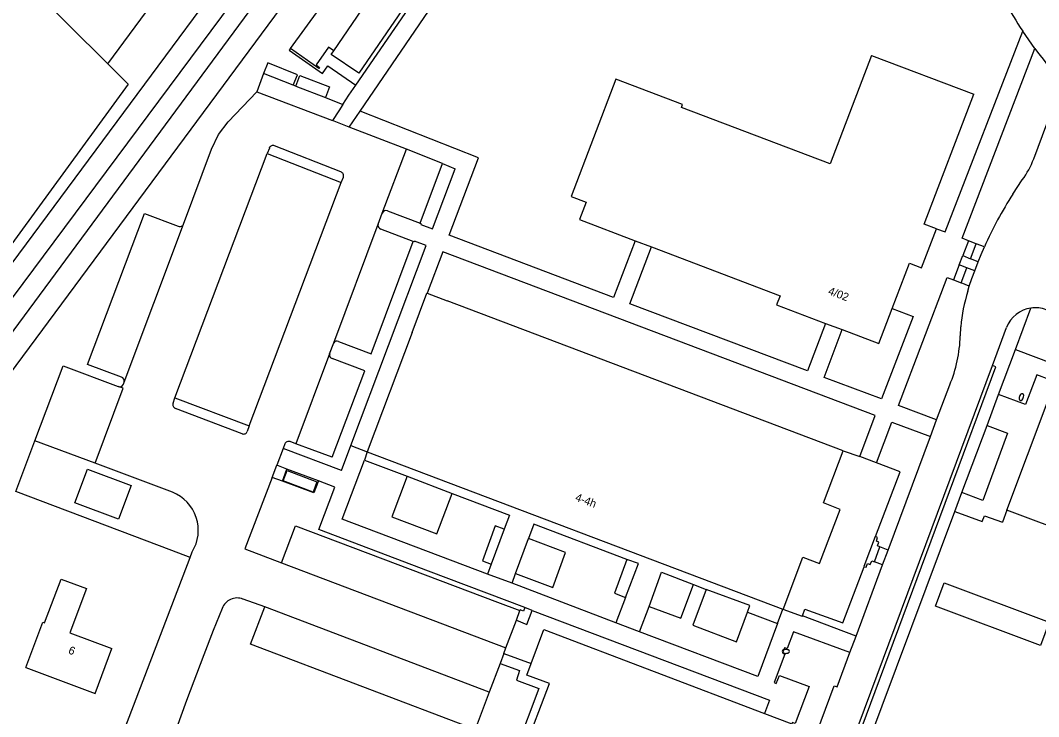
# Model space of a CAD drawing. Extents: x 136000 to 141014, y 402000 to 403500.
# Drawn here: x 137566.1 to 137693.4, y 402770.2 to 402857.2 of the extents above; entities that cross this region are included whole.
import ezdxf

# ---------------------------------------------------------------- set-up
doc = ezdxf.new("R2010")
doc.units = 0
for name, color, linetype in [('gg-anno-huisnummerreeks BGT', 7, 'Continuous'), ('gg-bbg-abri', 7, 'Continuous'), ('gg-bbg-bijgebouw', 7, 'Continuous'), ('gg-bbg-gedigitaliseerde bebouwing', 7, 'Continuous'), ('gg-bbg-gedigitaliseerde bijgebouw', 7, 'Continuous'), ('gg-bbg-hoofdgebouw', 7, 'Continuous'), ('gg-bbg-tussenscheiding', 7, 'Continuous'), ('gg-knt-bronhoudergrens', 7, 'Continuous'), ('gg-knt-trap', 7, 'Continuous'), ('gg-knt-verharding', 7, 'Continuous'), ('gg-knt-verharding nz', 7, 'Continuous'), ('gg-kntw-bovenkant insteek waterloop', 7, 'Continuous'), ('gg-kntw-waterlijn', 7, 'Continuous'), ('gt-grn-vlakafsluiter', 7, 'Continuous'), ('gt-grn-weggrens', 7, 'Continuous'), ('gt-symb-brandkraan', 7, 'Continuous')]:
    doc.layers.add(name, color=color, linetype=linetype)

# ---------------------------------------------------------------- blocks, each defined once
blk = doc.blocks.new('gt0-BR')
at = {"layer": 'gt-symb-brandkraan'}
for centre, radius, start, end in [((-0.24, 0), 0.206, 107.5669, 252.4331), ((0.6, -2.66), 3, 106.892, 107.5669), ((0, -0.69), 0.938, 73.108, 106.892), ((-0.6, -2.66), 3, 72.4331, 73.108), ((0.24, 0), 0.206, 287.567, 72.4331), ((0.6, 2.66), 3, 252.4331, 253.108), ((0, 0.69), 0.938, 253.108, 286.8921), ((-0.6, 2.66), 3, 286.8921, 287.567)]:
    blk.add_arc(centre, radius, start, end, dxfattribs=at)

msp = doc.modelspace()

# ---------------------------------------------------------------- linework, layer by layer
at = {"layer": 'gg-bbg-abri'}
for p, q in [((137600.17, 402849.11), (137596.47, 402850.54)), ((137600.51, 402848.97), (137604.2, 402847.54))]:
    msp.add_line(p, q, dxfattribs=at)
for points in [[(137600.17, 402849.11), (137600.7, 402850.4), (137597.02, 402851.87), (137596.47, 402850.54)], [(137600.51, 402848.97), (137601.03, 402850.31), (137604.73, 402848.9), (137604.2, 402847.54)], [(137603.15, 402799.54), (137602.67, 402798.25), (137598.93, 402799.65), (137599.41, 402800.94), (137603.15, 402799.54)]]:
    msp.add_lwpolyline(points, dxfattribs=at)
at = {"layer": 'gg-bbg-bijgebouw'}
for points in [[(137631.04, 402883.68), (137608.39, 402850.59), (137604.94, 402852.93), (137605.26, 402853.4)], [(137599.83, 402853.68), (137605.21, 402861.1), (137606.11, 402860.45)], [(137605.26, 402853.4), (137604.6, 402853.84), (137603.04, 402851.63), (137603.47, 402851.32), (137603.37, 402851.18), (137599.83, 402853.68)], [(137572.9, 402796.92), (137574.48, 402801.13), (137579.92, 402799.09), (137578.34, 402794.88), (137572.9, 402796.92)]]:
    msp.add_lwpolyline(points, dxfattribs=at)
at = {"layer": 'gg-bbg-gedigitaliseerde bebouwing'}
msp.add_lwpolyline([(137566.78, 402776.34), (137568.91, 402782), (137569.11, 402781.93), (137571.16, 402787.39), (137574.35, 402786.2), (137572.28, 402780.68), (137577.53, 402778.71)], dxfattribs=at)
at = {"layer": 'gg-bbg-gedigitaliseerde bijgebouw'}
msp.add_lwpolyline([(137694.69, 402781.99), (137693.6, 402779.08), (137680.47, 402784.02), (137681.56, 402786.93), (137694.69, 402781.99)], dxfattribs=at)
at = {"layer": 'gg-bbg-hoofdgebouw'}
for p, q in [((137672.46, 402852.81), (137685.27, 402847.98)), ((137642.91, 402829.66), (137644.96, 402828.88)), ((137616.92, 402823.09), (137619.43, 402822.14)), ((137668.91, 402803.41), (137619.43, 402822.14)), ((137666.72, 402819.34), (137668.81, 402818.55)), ((137615.04, 402818.18), (137609.41, 402803.3)), ((137609.41, 402803.3), (137661.39, 402783.63)), ((137661.39, 402783.63), (137661.43, 402783.61)), ((137575.45, 402773.09), (137577.53, 402778.71)), ((137566.78, 402776.34), (137575.45, 402773.09)), ((137659.09, 402770.6), (137662.51, 402769.3))]:
    msp.add_line(p, q, dxfattribs=at)
for points in [[(137672.46, 402852.81), (137667.32, 402839.25), (137648.71, 402846.3), (137648.85, 402846.69), (137640.53, 402849.85), (137634.93, 402835.2), (137636.8, 402834.49), (137635.96, 402832.31), (137642.91, 402829.66)], [(137680.57, 402831.14), (137679.04, 402831.72), (137685.27, 402847.98)], [(137675.04, 402821.2), (137677.2, 402826.87), (137678.72, 402826.29), (137680.57, 402831.14)], [(137644.96, 402828.88), (137661.03, 402822.76), (137660.61, 402821.65), (137666.72, 402819.34)], [(137615.04, 402818.18), (137616.9, 402823.1), (137616.92, 402823.09)], [(137668.81, 402818.55), (137673.38, 402816.83), (137675.04, 402821.2)], [(137689.4, 402796.01), (137694.54, 402809.75), (137714.82, 402802.11)], [(137661.43, 402783.61), (137663.89, 402790.12), (137665.97, 402789.33), (137668.54, 402796.1), (137666.47, 402796.9), (137668.91, 402803.41)], [(137706.52, 402785.63), (137705.68, 402785.95), (137706.97, 402789.4), (137689.4, 402796.01)], [(137629.91, 402776.83), (137631.53, 402781.1), (137659.09, 402770.6)], [(137629, 402765.95), (137632.2, 402774.33), (137629.37, 402775.4), (137629.91, 402776.83)]]:
    msp.add_lwpolyline(points, dxfattribs=at)
at = {"layer": 'gg-bbg-tussenscheiding'}
msp.add_line((137605.26, 402853.4), (137608.76, 402858.52), dxfattribs=at)
at = {"layer": 'gg-knt-bronhoudergrens'}
msp.add_line((137577.01, 402851.74), (137579.55, 402849.22), dxfattribs=at)
for points in [[(137445.76, 402884.01), (137456.56, 402878.15), (137467.09, 402873.75), (137470.82, 402873.17), (137475.45, 402873.17), (137480.48, 402875.02), (137499, 402892.49), (137517.2, 402911.07), (137577.01, 402851.74)], [(137579.55, 402849.22), (137529.28, 402780.28), (137424.47, 402821.16)]]:
    msp.add_lwpolyline(points, dxfattribs=at)
at = {"layer": 'gg-knt-trap'}
for p, q in [((137684.57, 402829.64), (137683.87, 402827.8)), ((137685.54, 402829.27), (137684.57, 402829.64)), ((137684.83, 402827.41), (137685.54, 402829.27)), ((137683.87, 402827.8), (137684.83, 402827.41)), ((137683.43, 402826.65), (137682.72, 402824.78)), ((137684.39, 402826.28), (137683.43, 402826.65)), ((137683.68, 402824.42), (137684.39, 402826.28)), ((137682.72, 402824.78), (137683.68, 402824.42)), ((137672.82, 402789.54), (137673.52, 402791.4))]:
    msp.add_line(p, q, dxfattribs=at)
for points in [[(137672.96, 402792.69), (137672.91, 402792.71), (137671.49, 402788.98), (137671.54, 402788.94)], [(137673.52, 402791.4), (137673.2, 402791.53), (137673.39, 402792), (137673.07, 402792.13), (137673.23, 402792.6), (137672.96, 402792.69)], [(137671.54, 402788.94), (137671.8, 402788.86), (137671.98, 402789.33), (137672.31, 402789.2), (137672.49, 402789.66), (137672.82, 402789.54)]]:
    msp.add_lwpolyline(points, dxfattribs=at)
at = {"layer": 'gg-knt-verharding'}
for p, q in [((137608.01, 402849.09), (137631.72, 402883.64)), ((137608.56, 402845.86), (137620.92, 402863.93)), ((137596.47, 402850.54), (137595.65, 402848.28)), ((137595.65, 402848.28), (137605.11, 402844.68)), ((137600.51, 402848.97), (137600.17, 402849.11)), ((137692.74, 402839.9), (137695.87, 402848.3)), ((137604.2, 402847.54), (137606.39, 402846.7)), ((137607.17, 402843.83), (137608.56, 402845.86)), ((137623.35, 402840), (137608.56, 402845.86)), ((137607.17, 402843.83), (137605.11, 402844.68)), ((137614.34, 402841.08), (137607.17, 402843.83)), ((137597.2, 402841.24), (137596.92, 402840.54)), ((137596.92, 402840.54), (137606.18, 402836.92)), ((137606.12, 402838.25), (137597.86, 402841.5)), ((137618.85, 402839.29), (137614.34, 402841.08)), ((137616.04, 402831.84), (137618.85, 402839.29)), ((137618.85, 402839.29), (137620.43, 402838.66)), ((137606.18, 402836.92), (137606.46, 402837.61)), ((137690.14, 402835.49), (137691.31, 402837.27)), ((137610.8, 402831.75), (137611.32, 402833.12)), ((137611.96, 402833.4), (137616.04, 402831.84)), ((137615.19, 402829.58), (137611.13, 402831.12)), ((137686.59, 402828.89), (137685.54, 402829.27)), ((137683.43, 402826.65), (137683.87, 402827.8)), ((137685.8, 402827.03), (137684.83, 402827.41)), ((137685.37, 402825.91), (137685.8, 402827.03)), ((137685.37, 402825.91), (137684.39, 402826.28)), ((137684.69, 402823.99), (137683.68, 402824.42)), ((137684.52, 402823.35), (137684.69, 402823.99)), ((137690.46, 402816.08), (137692.39, 402821.25)), ((137683.57, 402817.76), (137683.62, 402818.91)), ((137687.58, 402814.06), (137689.35, 402818.82)), ((137604.74, 402815.53), (137605.25, 402816.89)), ((137688.35, 402810.44), (137690.46, 402816.08)), ((137578.96, 402811.72), (137579.04, 402811.98)), ((137680.6, 402807.27), (137682.24, 402811.65)), ((137585.17, 402809.36), (137585.39, 402810.05)), ((137585.39, 402810.05), (137594.7, 402806.53)), ((137686.91, 402806.59), (137688.35, 402810.44)), ((137593.79, 402805.55), (137585.47, 402808.71)), ((137679.83, 402805.2), (137680.6, 402807.27)), ((137594.7, 402806.53), (137594.44, 402805.82)), ((137683.77, 402798.19), (137686.91, 402806.59)), ((137674.55, 402791), (137679.83, 402805.2)), ((137575.41, 402801.87), (137567.91, 402804.66)), ((137598.93, 402803.72), (137598.12, 402801.63)), ((137599.15, 402804.28), (137598.93, 402803.72)), ((137606.22, 402800.97), (137598.93, 402803.72)), ((137600.51, 402804.29), (137599.79, 402804.56)), ((137606.22, 402800.97), (137607.39, 402804.06)), ((137609.09, 402802.26), (137614.43, 402800.23)), ((137668.91, 402803.41), (137670.99, 402802.69)), ((137585.09, 402798.25), (137575.41, 402801.87)), ((137597.54, 402800.09), (137598.12, 402801.63)), ((137599.4, 402801.14), (137598.12, 402801.63)), ((137598.83, 402799.63), (137599.4, 402801.14)), ((137603.33, 402799.66), (137599.4, 402801.14)), ((137598.83, 402799.63), (137597.54, 402800.09)), ((137682.89, 402795.85), (137683.77, 402798.19)), ((137587.3, 402790.09), (137585, 402790.96)), ((137587.3, 402790.09), (137587.55, 402790.78)), ((137674.55, 402791), (137673.52, 402791.4)), ((137673.85, 402789.15), (137674.55, 402791)), ((137573.94, 402755.23), (137587.3, 402790.09)), ((137673.85, 402789.15), (137672.82, 402789.54)), ((137624.92, 402789.26), (137624.47, 402788.02)), ((137670.53, 402780.25), (137673.85, 402789.15)), ((137627.54, 402786.86), (137627.97, 402788.08)), ((137640.5, 402781.91), (137627.54, 402786.86)), ((137650.2, 402786.71), (137651.82, 402786.1)), ((137596.63, 402783.91), (137593.91, 402784.9)), ((137641.72, 402785.1), (137640.5, 402781.91)), ((137628.08, 402782.24), (137628.53, 402783.46)), ((137643.48, 402780.79), (137644.68, 402783.98)), ((137656.98, 402783.25), (137660.7, 402781.83)), ((137626.78, 402778.79), (137628.08, 402782.24)), ((137670.53, 402780.25), (137663.83, 402782.8)), ((137669.75, 402778.21), (137670.53, 402780.25)), ((137626.51, 402778.09), (137626.04, 402776.84)), ((137626.51, 402778.09), (137626.78, 402778.79)), ((137626.51, 402778.09), (137629.91, 402776.83)), ((137626.04, 402776.84), (137624.69, 402773.26))]:
    msp.add_line(p, q, dxfattribs=at)
for points in [[(137680.57, 402831.14), (137681.69, 402830.76), (137691.37, 402855.86)], [(137692.9, 402853.69), (137692.13, 402854.77), (137691.37, 402855.86)], [(137599.83, 402853.68), (137599.69, 402853.48), (137603.84, 402850.54), (137604.52, 402851.5), (137608.01, 402849.09)], [(137684.57, 402829.64), (137683.78, 402829.96), (137692.9, 402853.69)], [(137586.49, 402831.73), (137589.99, 402841.12), (137590.86, 402842.94), (137592.07, 402844.53), (137595.65, 402848.28)], [(137606.39, 402846.7), (137607.13, 402847.83), (137608.01, 402849.09)], [(137606.39, 402846.7), (137605.87, 402845.89), (137605.11, 402844.68)], [(137642.91, 402829.66), (137640.21, 402822.58), (137619.68, 402830.36), (137623.35, 402840)], [(137616.04, 402831.84), (137616.17, 402831.77), (137616.15, 402831.69), (137617.58, 402831.15), (137620.43, 402838.66)], [(137578.74, 402812.63), (137574.47, 402814.21), (137581.58, 402833.08), (137585.82, 402831.49)], [(137605.84, 402817.07), (137609.94, 402815.52), (137615.19, 402829.58)], [(137607.39, 402804.06), (137616.82, 402829.08), (137615.36, 402829.61), (137615.34, 402829.54), (137615.19, 402829.58)], [(137670.99, 402802.69), (137672.93, 402807.81), (137618.89, 402828.29), (137616.92, 402823.09)], [(137666.72, 402819.34), (137664.48, 402813.39), (137642.25, 402821.79), (137644.96, 402828.88)], [(137685.8, 402827.03), (137686.19, 402827.96), (137686.59, 402828.89)], [(137684.69, 402823.99), (137685.02, 402824.95), (137685.37, 402825.91)], [(137680.6, 402807.27), (137675.84, 402809.08), (137681.93, 402825.07), (137682.72, 402824.78)], [(137675.04, 402821.2), (137677.66, 402820.21), (137673.73, 402809.9), (137666.57, 402812.59), (137668.81, 402818.55)], [(137605.07, 402802.6), (137609.15, 402813.4), (137605.05, 402814.93)], [(137690.46, 402816.08), (137715.41, 402806.64), (137714.7, 402804.75), (137693.13, 402812.91), (137691.72, 402809.18), (137688.35, 402810.44)], [(137567.91, 402804.66), (137571.44, 402814.02), (137578.3, 402811.46)], [(137660.62, 402741.03), (137661.55, 402744.11), (137670.14, 402767.23), (137687.58, 402814.06)], [(137661.02, 402740.92), (137662.02, 402744.04), (137670.62, 402767.2), (137687.99, 402813.9), (137687.58, 402814.06)], [(137575.41, 402801.87), (137578.92, 402811.22), (137578.3, 402811.46)], [(137673.1, 402801.9), (137675.02, 402807.01), (137679.83, 402805.2)], [(137686.91, 402806.59), (137689.46, 402805.63), (137686.37, 402797.22), (137683.77, 402798.19)], [(137585, 402790.96), (137565.52, 402798.32), (137567.91, 402804.66)], [(137605.07, 402802.6), (137602.54, 402803.52), (137600.51, 402804.29)], [(137624.47, 402788.02), (137606.3, 402794.88), (137609.09, 402802.26)], [(137672.96, 402792.69), (137676.03, 402800.79), (137673.1, 402801.9)], [(137597.54, 402800.09), (137594.15, 402791.18), (137598.72, 402789.44)], [(137603.33, 402799.66), (137602.76, 402798.15), (137598.83, 402799.63)], [(137629.14, 402783.84), (137617.09, 402788.37), (137603.4, 402793.57), (137605.4, 402798.88), (137603.33, 402799.66)], [(137614.43, 402800.23), (137612.52, 402795.15), (137618.13, 402793.06), (137620.04, 402798.1)], [(137620.04, 402798.1), (137627.22, 402795.37), (137626.55, 402793.62)], [(137662.83, 402742.14), (137672.01, 402766.77), (137682.89, 402795.85)], [(137682.89, 402795.85), (137686.31, 402794.57), (137686.61, 402795.29), (137688.84, 402794.48)], [(137598.72, 402789.44), (137600.48, 402794.05), (137625.72, 402784.5), (137628.53, 402783.46)], [(137626.55, 402793.62), (137625.42, 402794.03), (137623.83, 402789.68), (137624.92, 402789.26)], [(137641.9, 402789.83), (137630.28, 402794.25), (137629.61, 402792.48)], [(137627.97, 402788.08), (137632.65, 402786.34), (137634.23, 402790.72), (137629.61, 402792.48)], [(137641.9, 402789.83), (137640.34, 402785.64), (137641.72, 402785.1)], [(137663.83, 402782.8), (137664.15, 402783.64), (137668.89, 402781.94), (137671.54, 402788.94)], [(137644.68, 402783.98), (137648.65, 402782.51), (137650.2, 402786.71)], [(137651.82, 402786.1), (137650.13, 402781.62), (137655.58, 402779.54), (137656.98, 402783.25)], [(137591.31, 402783.73), (137590.19, 402780.98), (137589, 402777.94), (137586.86, 402772.22), (137585.6, 402768.78)], [(137624.69, 402773.26), (137622.92, 402768.61), (137594.86, 402779.24), (137596.63, 402783.91)], [(137628.08, 402782.24), (137629.4, 402781.73), (137630.07, 402783.48)], [(137629.14, 402783.84), (137628.97, 402783.4), (137628.56, 402783.55), (137628.53, 402783.46)], [(137630.07, 402783.48), (137659.73, 402772.27), (137659.09, 402770.6)], [(137660.7, 402781.83), (137658.24, 402775.22), (137643.48, 402780.79)], [(137669.75, 402778.21), (137662.71, 402780.8), (137661.93, 402778.72), (137661.59, 402778.81), (137661.33, 402778.14), (137661.62, 402778.02), (137660.31, 402774.45), (137660.53, 402774.36), (137660.96, 402775.34), (137664.66, 402773.96), (137662.91, 402769.33), (137662.57, 402769.46), (137662.51, 402769.3)], [(137660.35, 402753.99), (137667.81, 402774.07), (137668.18, 402773.93), (137669.75, 402778.21)], [(137626.04, 402776.84), (137628.46, 402775.95), (137628.09, 402774.78), (137630.9, 402773.73), (137628.1, 402766.29)]]:
    msp.add_lwpolyline(points, dxfattribs=at)
for centre, radius, start, end in [((137718.27, 402874.32), 32.63, 206.9352, 214.4599), ((137622.97, 402798.43), 89.13, 35.3682, 38.3115), ((137597.64, 402841.08), 0.475, 63.3895, 159.9733), ((137683.11, 402843.43), 10.26, 323.1139, 339.8611), ((137605.99, 402837.77), 0.496, 341.2304, 74.7374), ((137731.79, 402808.8), 49.47, 147.3513, 156.0358), ((137611.79, 402832.93), 0.508, 69.6066, 157.6428), ((137586.05, 402831.91), 0.475, 240.7613, 338.2877), ((137611.29, 402831.61), 0.512, 163.7859, 251.5129), ((137702.22, 402817.47), 18.65, 161.6107, 175.5762), ((137692.94, 402817.58), 3.71, 68.419, 98.5262), ((137692.92, 402817.46), 3.82, 97.9067, 159.1554), ((137665.75, 402818.41), 17.83, 337.7161, 357.9255), ((137605.64, 402816.68), 0.444, 63.1342, 151.3304), ((137605.24, 402815.41), 0.514, 165.8685, 248.4694), ((137578.55, 402812.15), 0.514, 340.856, 68.3789), ((137578.48, 402811.95), 0.524, 249.5139, 334.4799), ((137585.63, 402809.18), 0.49, 157.6111, 251.1441), ((137593.99, 402806), 0.489, 245.959, 339.3178), ((137599.6, 402804.11), 0.485, 67.148, 160.4638), ((137583.19, 402793.48), 5.13, 328.2456, 68.3202), ((137593.19, 402783.02), 2.01, 69.1877, 159.1907)]:
    msp.add_arc(centre, radius, start, end, dxfattribs=at)
at = {"layer": 'gg-knt-verharding nz'}
for p, q in [((137585.39, 402810.05), (137596.92, 402840.54)), ((137611.32, 402833.12), (137614.34, 402841.08)), ((137594.7, 402806.53), (137606.18, 402836.92)), ((137579.04, 402811.98), (137586.49, 402831.73)), ((137605.25, 402816.89), (137610.8, 402831.75)), ((137604.74, 402815.53), (137600.51, 402804.29)), ((137673.1, 402801.9), (137670.99, 402802.69)), ((137614.43, 402800.23), (137620.04, 402798.1)), ((137626.55, 402793.62), (137624.92, 402789.26)), ((137627.97, 402788.08), (137629.61, 402792.48)), ((137598.72, 402789.44), (137626.78, 402778.79)), ((137627.54, 402786.86), (137624.47, 402788.02)), ((137624.69, 402773.26), (137596.63, 402783.91)), ((137630.07, 402783.48), (137629.14, 402783.84)), ((137660.7, 402781.83), (137661.39, 402783.63)), ((137643.48, 402780.79), (137640.5, 402781.91))]:
    msp.add_line(p, q, dxfattribs=at)
for points in [[(137641.72, 402785.1), (137643.33, 402789.33), (137641.9, 402789.83)], [(137644.68, 402783.98), (137646.2, 402788.24), (137650.2, 402786.71)], [(137656.98, 402783.25), (137657.27, 402784.08), (137651.82, 402786.1)], [(137663.83, 402782.8), (137663.83, 402782.73), (137661.43, 402783.61)]]:
    msp.add_lwpolyline(points, dxfattribs=at)
at = {"layer": 'gg-kntw-bovenkant insteek waterloop'}
for points in [[(137529.35, 402778.74), (137605.96, 402882.08), (137640.94, 402929.96), (137660.31, 402957.18)], [(137533.36, 402773.79), (137537.33, 402776.07), (137612.4, 402877.34), (137653.67, 402933.82), (137667.51, 402955.83)]]:
    msp.add_lwpolyline(points, dxfattribs=at)
at = {"layer": 'gg-kntw-waterlijn'}
msp.add_lwpolyline([(137665.96, 402956.97), (137665.2, 402955.4), (137605.79, 402873.45), (137532.45, 402774.12), (137530.22, 402775.15), (137546.75, 402797.95), (137616.09, 402891.06), (137650.14, 402938.58), (137663.64, 402958.67)], dxfattribs=at)
at = {"layer": 'gt-grn-vlakafsluiter'}
for p, q in [((137577.01, 402851.74), (137658.32, 402962.53)), ((137689.4, 402796.01), (137688.84, 402794.48))]:
    msp.add_line(p, q, dxfattribs=at)
at = {"layer": 'gt-grn-weggrens'}
for p, q in [((137607.39, 402804.06), (137609.41, 402803.3)), ((137609.41, 402803.3), (137609.09, 402802.26))]:
    msp.add_line(p, q, dxfattribs=at)

# ---------------------------------------------------------------- block references
at = {"layer": 'gt-symb-brandkraan', "rotation": -110.13478809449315}
msp.add_blockref('gt0-BR', (137691.2, 402810.12), dxfattribs=at)
at = {"layer": 'gt-symb-brandkraan'}
msp.add_blockref('gt0-BR', (137661.75, 402778.36), dxfattribs=at)

# ---------------------------------------------------------------- texts
at = {"layer": 'gg-anno-huisnummerreeks BGT'}
for s, rotation, p in [('4/02', 339.2, (137666.96, 402823)), ('4-4h', 339.3, (137635.35, 402797.22)), ('6', 339.4, (137572, 402778.12))]:
    msp.add_text(s, height=1, rotation=rotation, dxfattribs=at).set_placement(p)

doc.saveas('drawing.dxf')
